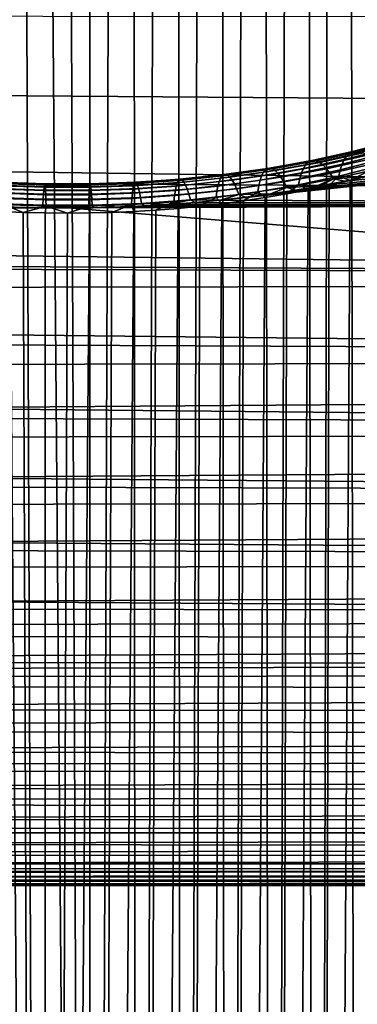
# Model space of a CAD drawing. Header units: metres. Extents: x -29 to 117, y -464 to 29.
# Tile 335 of 362: x 103.46 to 106.17, y -29.21 to -21.3. Entities that reach past the tile are written whole.
import ezdxf

# ---------------------------------------------------------------- set-up
doc = ezdxf.new("R2010")
doc.units = ezdxf.units.M
doc.layers.add('solid_24_501_056_XXX', color=7, linetype='CONTINUOUS')

msp = doc.modelspace()

# ---------------------------------------------------------------- linework, layer by layer
at = {"layer": 'solid_24_501_056_XXX'}
for points in [[(103.489105, -13.672137, 77.611717), (103.311363, -13.6847, 77.606133), (103.660316, -57.759457, 130.164948)], [(103.489105, -13.672137, 77.611717), (103.660316, -57.759457, 130.164948), (104.029869, -57.759457, 130.164948), (103.667076, -13.664611, 77.615082)], [(103.84507, -13.662103, 77.616203), (103.667076, -13.664611, 77.615082), (104.029869, -57.759457, 130.164948)], [(104.023064, -13.66461, 77.615082), (103.84507, -13.662103, 77.616203), (104.029869, -57.759457, 130.164948)], [(104.201035, -13.672135, 77.611717), (104.023064, -13.66461, 77.615082), (104.029869, -57.759457, 130.164948)], [(104.378784, -13.684697, 77.606133), (104.201035, -13.672135, 77.611717), (104.029869, -57.759457, 130.164948), (104.39872, -57.776882, 130.15033)], [(103.134026, -13.702284, 77.598305), (103.291458, -57.776882, 130.15033), (103.660316, -57.759457, 130.164948), (103.311363, -13.6847, 77.606133)], [(104.556114, -13.702279, 77.598312), (104.378784, -13.684697, 77.606133), (104.39872, -57.776882, 130.15033)], [(104.733002, -13.724856, 77.588211), (104.556114, -13.702279, 77.598312), (104.39872, -57.776882, 130.15033), (104.765472, -57.811672, 130.12114)], [(104.909386, -13.752409, 77.575806), (104.733002, -13.724856, 77.588211), (104.765472, -57.811672, 130.12114)], [(105.085037, -13.784969, 77.561134), (104.909386, -13.752409, 77.575806), (104.765472, -57.811672, 130.12114), (105.128723, -57.863693, 130.077484)], [(105.259811, -13.822505, 77.544182), (105.085037, -13.784969, 77.561134), (105.128723, -57.863693, 130.077484)], [(105.433632, -13.864957, 77.524864), (105.259811, -13.822505, 77.544182), (105.128723, -57.863693, 130.077484), (105.487106, -57.932743, 130.019547)], [(105.6064, -13.912284, 77.50312), (105.433632, -13.864957, 77.524864), (105.487106, -57.932743, 130.019547)], [(105.777916, -13.964544, 77.47905), (105.6064, -13.912284, 77.50312), (105.487106, -57.932743, 130.019547), (105.839256, -58.018562, 129.94754)], [(105.948013, -14.021663, 77.452606), (105.777916, -13.964544, 77.47905), (105.839256, -58.018562, 129.94754)], [(106.116547, -14.08352, 77.423676), (105.948013, -14.021663, 77.452606), (105.839256, -58.018562, 129.94754), (106.183838, -58.120827, 129.861725)], [(106.283363, -14.150036, 77.392189), (106.116547, -14.08352, 77.423676), (106.183838, -58.120827, 129.861725)], [(67.055054, -21.258018, 33.394802), (115.843262, -21.279072, 33.418877), (115.843224, -22.004473, 34.283588), (66.927574, -21.643349, 33.844341)], [(66.927574, -21.643349, 33.844341), (115.843224, -22.004473, 34.283588), (115.828644, -22.695074, 35.177017), (66.800095, -22.019175, 34.301857)], [(66.672554, -22.385338, 34.767162), (66.800095, -22.019175, 34.301857), (115.828644, -22.695074, 35.177017)], [(111.336983, -22.090609, 69.616425), (105.275208, -22.726286, 68.788307), (105.07309, -22.74935, 68.757034)], [(111.366081, -22.155281, 69.534729), (111.336983, -22.090609, 69.616425), (105.07309, -22.74935, 68.757034), (111.419472, -22.780243, 68.715012)], [(111.336983, -22.090609, 69.616425), (105.476532, -22.699627, 68.824333), (105.275208, -22.726286, 68.788307)], [(111.336983, -22.090609, 69.616425), (105.676559, -22.669413, 68.865028), (105.476532, -22.699627, 68.824333)], [(111.336983, -22.090609, 69.616425), (105.874802, -22.635681, 68.910278), (105.676559, -22.669413, 68.865028)], [(111.336983, -22.090609, 69.616425), (106.071426, -22.598356, 68.960129), (105.874802, -22.635681, 68.910278)], [(111.336983, -22.090609, 69.616425), (106.266609, -22.557396, 69.014572), (106.071426, -22.598356, 68.960129)], [(106.410652, -22.311792, 69.972694), (106.087761, -22.395121, 69.856689), (106.110222, -22.373575, 69.769623), (106.43602, -22.289019, 69.886749)], [(106.43602, -22.289019, 69.886749), (106.110222, -22.373575, 69.769623), (106.134979, -22.360205, 69.681541), (106.464027, -22.274324, 69.799866)], [(106.464027, -22.274324, 69.799866), (106.134979, -22.360205, 69.681541), (106.161804, -22.355124, 69.593201), (106.494438, -22.267834, 69.712784)], [(106.494438, -22.267834, 69.712784), (106.161804, -22.355124, 69.593201), (106.190468, -22.358377, 69.505356), (106.526978, -22.269602, 69.626259)], [(106.110222, -22.373575, 69.769623), (105.776184, -22.446352, 69.667686), (105.797485, -22.434155, 69.578545), (106.134979, -22.360205, 69.681541)], [(106.134979, -22.360205, 69.681541), (105.797485, -22.434155, 69.578545), (105.820541, -22.430317, 69.489082), (106.161804, -22.355124, 69.593201)], [(106.161804, -22.355124, 69.593201), (105.820541, -22.430317, 69.489082), (105.845154, -22.434875, 69.40007), (106.190468, -22.358377, 69.505356)], [(106.190468, -22.358377, 69.505356), (105.845154, -22.434875, 69.40007), (105.871109, -22.44779, 69.312271), (106.220741, -22.369934, 69.418762)], [(106.220741, -22.369934, 69.418762), (105.871109, -22.44779, 69.312271), (105.898186, -22.468948, 69.226433), (106.25235, -22.3897, 69.334145)], [(106.368652, -22.380728, 70.138847), (106.05043, -22.461935, 70.024811), (106.067772, -22.424658, 69.941994), (106.38813, -22.342449, 70.056969)], [(106.38813, -22.342449, 70.056969), (106.067772, -22.424658, 69.941994), (106.087761, -22.395121, 69.856689), (106.410652, -22.311792, 69.972694)], [(66.672554, -22.385338, 34.767162), (115.828644, -22.695074, 35.177017), (115.79953, -23.349731, 36.097794), (66.545128, -22.741655, 35.240017)], [(105.756821, -22.466808, 69.755753), (105.418915, -22.526739, 69.670593), (105.435013, -22.507219, 69.581665), (105.776184, -22.446352, 69.667686)], [(105.776184, -22.446352, 69.667686), (105.435013, -22.507219, 69.581665), (105.45269, -22.496025, 69.4916), (105.797485, -22.434155, 69.578545)], [(105.797485, -22.434155, 69.578545), (105.45269, -22.496025, 69.4916), (105.471802, -22.493252, 69.401176), (105.820541, -22.430317, 69.489082)], [(105.820541, -22.430317, 69.489082), (105.471802, -22.493252, 69.401176), (105.49218, -22.498922, 69.311172), (105.845154, -22.434875, 69.40007)], [(105.845154, -22.434875, 69.40007), (105.49218, -22.498922, 69.311172), (105.513657, -22.512991, 69.222343), (105.871109, -22.44779, 69.312271)], [(105.871109, -22.44779, 69.312271), (105.513657, -22.512991, 69.222343), (105.536041, -22.535334, 69.13546), (105.898186, -22.468948, 69.226433)], [(106.05043, -22.461935, 70.024811), (105.724533, -22.531725, 69.925659), (105.739548, -22.495346, 69.841988), (106.067772, -22.424658, 69.941994)], [(106.067772, -22.424658, 69.941994), (105.739548, -22.495346, 69.841988), (105.756821, -22.466808, 69.755753), (106.087761, -22.395121, 69.856689)], [(106.087761, -22.395121, 69.856689), (105.756821, -22.466808, 69.755753), (105.776184, -22.446352, 69.667686), (106.110222, -22.373575, 69.769623)], [(106.25235, -22.3897, 69.334145), (105.898186, -22.468948, 69.226433), (105.926147, -22.498173, 69.143288), (106.285034, -22.417501, 69.252243)], [(106.285034, -22.417501, 69.252243), (105.926147, -22.498173, 69.143288), (105.954773, -22.53521, 69.063545), (106.318504, -22.453104, 69.173752)], [(106.339478, -22.478781, 70.292664), (106.024261, -22.558365, 70.180183), (106.035889, -22.50663, 70.104439), (106.352394, -22.426302, 70.217636)], [(106.352394, -22.426302, 70.217636), (106.035889, -22.50663, 70.104439), (106.05043, -22.461935, 70.024811), (106.368652, -22.380728, 70.138847)], [(105.404541, -22.554417, 69.757637), (105.063919, -22.60178, 69.689415), (105.075256, -22.574808, 69.601707), (105.418915, -22.526739, 69.670593)], [(105.418915, -22.526739, 69.670593), (105.075256, -22.574808, 69.601707), (105.087936, -22.556057, 69.512062), (105.435013, -22.507219, 69.581665)], [(105.435013, -22.507219, 69.581665), (105.087936, -22.556057, 69.512062), (105.101845, -22.545683, 69.421242), (105.45269, -22.496025, 69.4916)], [(105.45269, -22.496025, 69.4916), (105.101845, -22.545683, 69.421242), (105.116867, -22.543777, 69.330032), (105.471802, -22.493252, 69.401176)], [(105.471802, -22.493252, 69.401176), (105.116867, -22.543777, 69.330032), (105.132874, -22.550356, 69.239204), (105.49218, -22.498922, 69.311172)], [(105.49218, -22.498922, 69.311172), (105.132874, -22.550356, 69.239204), (105.149727, -22.565361, 69.149536), (105.513657, -22.512991, 69.222343)], [(105.513657, -22.512991, 69.222343), (105.149727, -22.565361, 69.149536), (105.167282, -22.588667, 69.061798), (105.536041, -22.535334, 69.13546)], [(105.724533, -22.531725, 69.925659), (105.392006, -22.590015, 69.842041), (105.404541, -22.554417, 69.757637), (105.739548, -22.495346, 69.841988)], [(105.739548, -22.495346, 69.841988), (105.404541, -22.554417, 69.757637), (105.418915, -22.526739, 69.670593), (105.756821, -22.466808, 69.755753)], [(105.898186, -22.468948, 69.226433), (105.536041, -22.535334, 69.13546), (105.559143, -22.565762, 69.051262), (105.926147, -22.498173, 69.143288)], [(105.926147, -22.498173, 69.143288), (105.559143, -22.565762, 69.051262), (105.582764, -22.604013, 68.970467), (105.954773, -22.53521, 69.063545)], [(106.024261, -22.558365, 70.180183), (105.701721, -22.626686, 70.082458), (105.711884, -22.575628, 70.006042), (106.035889, -22.50663, 70.104439)], [(106.035889, -22.50663, 70.104439), (105.711884, -22.575628, 70.006042), (105.724533, -22.531725, 69.925659), (106.05043, -22.461935, 70.024811)], [(106.318504, -22.453104, 69.173752), (105.954773, -22.53521, 69.063545), (105.983795, -22.579746, 68.9879), (106.352478, -22.496202, 69.099335)], [(106.352478, -22.496202, 69.099335), (105.983795, -22.579746, 68.9879), (106.266609, -22.557396, 69.014572)], [(106.339478, -22.478781, 70.292664), (106.116455, -22.591877, 70.284302), (106.024261, -22.558365, 70.180183)], [(106.339478, -22.478781, 70.292664), (106.283272, -22.549322, 70.344337), (106.116455, -22.591877, 70.284302)], [(103.66198, -22.619881, 69.221939), (103.296471, -22.607166, 69.240021), (103.289528, -22.614899, 69.14814), (103.65966, -22.627848, 69.129852)], [(103.664162, -22.620455, 69.314377), (103.303001, -22.607965, 69.332245), (103.296471, -22.607166, 69.240021), (103.66198, -22.619881, 69.221939)], [(103.666183, -22.629564, 69.406364), (103.309052, -22.617289, 69.424042), (103.303001, -22.607965, 69.332245), (103.664162, -22.620455, 69.314377)], [(104.381134, -22.617289, 69.424042), (104.024002, -22.629564, 69.406364), (104.026024, -22.620455, 69.314377), (104.387184, -22.607965, 69.332245)], [(104.387184, -22.607965, 69.332245), (104.026024, -22.620455, 69.314377), (104.028206, -22.619881, 69.221939), (104.393707, -22.607166, 69.240021)], [(104.393707, -22.607166, 69.240021), (104.028206, -22.619881, 69.221939), (104.030525, -22.627848, 69.129852), (104.400658, -22.614899, 69.14814)], [(104.727074, -22.610935, 69.549561), (104.37561, -22.635057, 69.51461), (104.381134, -22.617289, 69.424042), (104.736221, -22.59277, 69.459366)], [(104.736221, -22.59277, 69.459366), (104.381134, -22.617289, 69.424042), (104.387184, -22.607965, 69.332245), (104.746246, -22.583023, 69.367966)], [(104.746246, -22.583023, 69.367966), (104.387184, -22.607965, 69.332245), (104.393707, -22.607166, 69.240021), (104.757057, -22.581778, 69.276146)], [(104.757057, -22.581778, 69.276146), (104.393707, -22.607166, 69.240021), (104.400658, -22.614899, 69.14814), (104.768578, -22.589045, 69.184692)], [(104.768578, -22.589045, 69.184692), (104.400658, -22.614899, 69.14814), (104.407959, -22.631098, 69.057404), (104.780701, -22.604763, 69.094383)], [(104.780701, -22.604763, 69.094383), (104.407959, -22.631098, 69.057404), (104.415565, -22.655622, 68.968582), (104.793312, -22.628798, 69.005997)], [(105.054008, -22.636738, 69.774445), (104.711723, -22.671831, 69.723282), (104.718887, -22.637365, 69.637787), (105.063919, -22.60178, 69.689415)], [(105.063919, -22.60178, 69.689415), (104.718887, -22.637365, 69.637787), (104.727074, -22.610935, 69.549561), (105.075256, -22.574808, 69.601707)], [(105.075256, -22.574808, 69.601707), (104.727074, -22.610935, 69.549561), (104.736221, -22.59277, 69.459366), (105.087936, -22.556057, 69.512062)], [(105.087936, -22.556057, 69.512062), (104.736221, -22.59277, 69.459366), (104.746246, -22.583023, 69.367966), (105.101845, -22.545683, 69.421242)], [(105.101845, -22.545683, 69.421242), (104.746246, -22.583023, 69.367966), (104.757057, -22.581778, 69.276146), (105.116867, -22.543777, 69.330032)], [(105.116867, -22.543777, 69.330032), (104.757057, -22.581778, 69.276146), (104.768578, -22.589045, 69.184692), (105.132874, -22.550356, 69.239204)], [(105.132874, -22.550356, 69.239204), (104.768578, -22.589045, 69.184692), (104.780701, -22.604763, 69.094383), (105.149727, -22.565361, 69.149536)], [(105.149727, -22.565361, 69.149536), (104.780701, -22.604763, 69.094383), (104.793312, -22.628798, 69.005997), (105.167282, -22.588667, 69.061798)], [(105.167282, -22.588667, 69.061798), (104.793312, -22.628798, 69.005997), (104.806328, -22.660942, 68.920288), (105.185387, -22.620071, 68.976738)], [(105.381424, -22.633232, 69.923096), (105.045624, -22.679384, 69.856049), (105.054008, -22.636738, 69.774445), (105.392006, -22.590015, 69.842041)], [(105.392006, -22.590015, 69.842041), (105.054008, -22.636738, 69.774445), (105.063919, -22.60178, 69.689415), (105.404541, -22.554417, 69.757637)], [(105.536041, -22.535334, 69.13546), (105.167282, -22.588667, 69.061798), (105.185387, -22.620071, 68.976738), (105.559143, -22.565762, 69.051262)], [(105.559143, -22.565762, 69.051262), (105.185387, -22.620071, 68.976738), (105.203888, -22.659307, 68.895088), (105.582764, -22.604013, 68.970467)], [(105.582764, -22.604013, 68.970467), (105.203888, -22.659307, 68.895088), (105.222633, -22.706039, 68.817535), (105.606705, -22.649765, 68.893761)], [(105.701721, -22.626686, 70.082458), (105.372879, -22.683697, 70.000099), (105.381424, -22.633232, 69.923096), (105.711884, -22.575628, 70.006042)], [(105.711884, -22.575628, 70.006042), (105.381424, -22.633232, 69.923096), (105.392006, -22.590015, 69.842041), (105.724533, -22.531725, 69.925659)], [(105.954773, -22.53521, 69.063545), (105.582764, -22.604013, 68.970467), (105.606705, -22.649765, 68.893761), (105.983795, -22.579746, 68.9879)], [(105.983795, -22.579746, 68.9879), (105.606705, -22.649765, 68.893761), (105.874802, -22.635681, 68.910278)], [(106.024261, -22.558365, 70.180183), (105.77784, -22.667067, 70.176758), (105.701721, -22.626686, 70.082458)], [(106.024261, -22.558365, 70.180183), (105.947929, -22.631109, 70.228416), (105.77784, -22.667067, 70.176758)], [(106.283272, -22.549322, 70.344337), (106.183838, -66.586258, 122.758385), (105.839256, -66.688522, 122.672577), (106.116455, -22.591877, 70.284302)], [(105.947929, -22.631109, 70.228416), (106.116455, -22.591877, 70.284302), (105.839256, -66.688522, 122.672577)], [(105.983795, -22.579746, 68.9879), (105.874802, -22.635681, 68.910278), (106.071426, -22.598356, 68.960129)], [(106.024261, -22.558365, 70.180183), (106.116455, -22.591877, 70.284302), (105.947929, -22.631109, 70.228416)], [(105.983795, -22.579746, 68.9879), (106.071426, -22.598356, 68.960129), (106.266609, -22.557396, 69.014572)], [(103.652061, -22.701954, 68.86348), (103.266785, -22.688265, 68.882423), (103.258781, -22.728746, 68.799683), (103.649384, -22.742685, 68.780518)], [(103.654678, -22.66906, 68.949852), (103.27462, -22.655622, 68.968582), (103.266785, -22.688265, 68.882423), (103.652061, -22.701954, 68.86348)], [(103.657219, -22.644287, 69.038902), (103.282219, -22.631098, 69.057404), (103.27462, -22.655622, 68.968582), (103.654678, -22.66906, 68.949852)], [(103.65966, -22.627848, 69.129852), (103.289528, -22.614899, 69.14814), (103.282219, -22.631098, 69.057404), (103.657219, -22.644287, 69.038902)], [(103.66803, -22.647133, 69.497124), (103.314568, -22.635057, 69.51461), (103.309052, -22.617289, 69.424042), (103.666183, -22.629564, 69.406364)], [(103.669685, -22.67301, 69.585869), (103.319519, -22.661121, 69.60318), (103.314568, -22.635057, 69.51461), (103.66803, -22.647133, 69.497124)], [(103.671135, -22.706974, 69.67186), (103.323853, -22.695253, 69.689003), (103.319519, -22.661121, 69.60318), (103.669685, -22.67301, 69.585869)], [(104.035507, -22.66906, 68.949852), (103.654678, -22.66906, 68.949852), (103.652061, -22.701954, 68.86348), (104.038124, -22.701954, 68.86348)], [(104.032967, -22.644287, 69.038902), (103.657219, -22.644287, 69.038902), (103.654678, -22.66906, 68.949852), (104.035507, -22.66906, 68.949852)], [(104.030525, -22.627848, 69.129852), (103.65966, -22.627848, 69.129852), (103.657219, -22.644287, 69.038902), (104.032967, -22.644287, 69.038902)], [(104.028206, -22.619881, 69.221939), (103.66198, -22.619881, 69.221939), (103.65966, -22.627848, 69.129852), (104.030525, -22.627848, 69.129852)], [(104.026024, -22.620455, 69.314377), (103.664162, -22.620455, 69.314377), (103.66198, -22.619881, 69.221939), (104.028206, -22.619881, 69.221939)], [(104.024002, -22.629564, 69.406364), (103.666183, -22.629564, 69.406364), (103.664162, -22.620455, 69.314377), (104.026024, -22.620455, 69.314377)], [(104.022156, -22.647133, 69.497124), (103.66803, -22.647133, 69.497124), (103.666183, -22.629564, 69.406364), (104.024002, -22.629564, 69.406364)], [(104.0205, -22.67301, 69.585869), (103.669685, -22.67301, 69.585869), (103.66803, -22.647133, 69.497124), (104.022156, -22.647133, 69.497124)], [(104.019051, -22.706974, 69.67186), (103.671135, -22.706974, 69.67186), (103.669685, -22.67301, 69.585869), (104.0205, -22.67301, 69.585869)], [(104.366333, -22.695253, 69.689003), (104.019051, -22.706974, 69.67186), (104.0205, -22.67301, 69.585869), (104.370667, -22.661121, 69.60318)], [(104.370667, -22.661121, 69.60318), (104.0205, -22.67301, 69.585869), (104.022156, -22.647133, 69.497124), (104.37561, -22.635057, 69.51461)], [(104.37561, -22.635057, 69.51461), (104.022156, -22.647133, 69.497124), (104.024002, -22.629564, 69.406364), (104.381134, -22.617289, 69.424042)], [(104.400658, -22.614899, 69.14814), (104.030525, -22.627848, 69.129852), (104.032967, -22.644287, 69.038902), (104.407959, -22.631098, 69.057404)], [(104.407959, -22.631098, 69.057404), (104.032967, -22.644287, 69.038902), (104.035507, -22.66906, 68.949852), (104.415565, -22.655622, 68.968582)], [(104.415565, -22.655622, 68.968582), (104.035507, -22.66906, 68.949852), (104.038124, -22.701954, 68.86348), (104.423401, -22.688265, 68.882423)], [(104.423401, -22.688265, 68.882423), (104.038124, -22.701954, 68.86348), (104.040794, -22.742685, 68.780518), (104.431404, -22.728746, 68.799683)], [(104.70565, -22.714041, 69.805328), (104.362656, -22.737165, 69.771339), (104.366333, -22.695253, 69.689003), (104.711723, -22.671831, 69.723282)], [(104.711723, -22.671831, 69.723282), (104.366333, -22.695253, 69.689003), (104.370667, -22.661121, 69.60318), (104.718887, -22.637365, 69.637787)], [(104.718887, -22.637365, 69.637787), (104.370667, -22.661121, 69.60318), (104.37561, -22.635057, 69.51461), (104.727074, -22.610935, 69.549561)], [(104.793312, -22.628798, 69.005997), (104.415565, -22.655622, 68.968582), (104.423401, -22.688265, 68.882423), (104.806328, -22.660942, 68.920288)], [(104.806328, -22.660942, 68.920288), (104.423401, -22.688265, 68.882423), (104.431404, -22.728746, 68.799683), (104.819611, -22.700924, 68.837982)], [(105.038834, -22.729355, 69.933548), (104.700722, -22.763632, 69.883209), (104.70565, -22.714041, 69.805328), (105.045624, -22.679384, 69.856049)], [(105.045624, -22.679384, 69.856049), (104.70565, -22.714041, 69.805328), (104.711723, -22.671831, 69.723282), (105.054008, -22.636738, 69.774445)], [(105.185387, -22.620071, 68.976738), (104.806328, -22.660942, 68.920288), (104.819611, -22.700924, 68.837982), (105.203888, -22.659307, 68.895088)], [(105.203888, -22.659307, 68.895088), (104.819611, -22.700924, 68.837982), (104.833069, -22.7484, 68.759789), (105.222633, -22.706039, 68.817535)], [(105.372879, -22.683697, 70.000099), (105.038834, -22.729355, 69.933548), (105.045624, -22.679384, 69.856049), (105.381424, -22.633232, 69.923096)], [(105.038834, -22.729355, 69.933548), (105.372879, -22.683697, 70.000099), (105.259758, -22.755861, 70.048203), (105.084991, -22.779072, 70.014183)], [(105.606705, -22.649765, 68.893761), (105.222633, -22.706039, 68.817535), (105.476532, -22.699627, 68.824333)], [(105.372879, -22.683697, 70.000099), (105.433563, -22.729469, 70.086647), (105.259758, -22.755861, 70.048203)], [(105.372879, -22.683697, 70.000099), (105.701721, -22.626686, 70.082458), (105.606331, -22.699839, 70.129478), (105.433563, -22.729469, 70.086647)], [(105.606705, -22.649765, 68.893761), (105.476532, -22.699627, 68.824333), (105.676559, -22.669413, 68.865028)], [(105.947929, -22.631109, 70.228416), (105.839256, -66.688522, 122.672577), (105.487106, -66.774338, 122.600571), (105.77784, -22.667067, 70.176758)], [(105.606331, -22.699839, 70.129478), (105.77784, -22.667067, 70.176758), (105.487106, -66.774338, 122.600571)], [(105.701721, -22.626686, 70.082458), (105.77784, -22.667067, 70.176758), (105.606331, -22.699839, 70.129478)], [(105.606705, -22.649765, 68.893761), (105.676559, -22.669413, 68.865028), (105.874802, -22.635681, 68.910278)], [(66.417999, -23.087942, 35.720181), (66.545128, -22.741655, 35.240017), (115.79953, -23.349731, 36.097794)], [(103.649384, -22.742685, 68.780518), (103.258781, -22.728746, 68.799683), (103.250679, -22.77672, 68.721054), (103.646683, -22.790909, 68.701675)], [(103.672363, -22.748734, 69.754341), (103.32753, -22.737165, 69.771339), (103.323853, -22.695253, 69.689003), (103.671135, -22.706974, 69.67186)], [(103.67337, -22.797932, 69.832619), (103.330521, -22.786497, 69.849487), (103.32753, -22.737165, 69.771339), (103.672363, -22.748734, 69.754341)], [(104.040794, -22.742685, 68.780518), (103.649384, -22.742685, 68.780518), (103.646683, -22.790909, 68.701675), (104.043503, -22.790909, 68.701675)], [(104.038124, -22.701954, 68.86348), (103.652061, -22.701954, 68.86348), (103.649384, -22.742685, 68.780518), (104.040794, -22.742685, 68.780518)], [(104.017815, -22.748734, 69.754341), (103.672363, -22.748734, 69.754341), (103.671135, -22.706974, 69.67186), (104.019051, -22.706974, 69.67186)], [(104.016815, -22.797932, 69.832619), (103.67337, -22.797932, 69.832619), (103.672363, -22.748734, 69.754341), (104.017815, -22.748734, 69.754341)], [(104.359657, -22.786497, 69.849487), (104.016815, -22.797932, 69.832619), (104.017815, -22.748734, 69.754341), (104.362656, -22.737165, 69.771339)], [(104.362656, -22.737165, 69.771339), (104.017815, -22.748734, 69.754341), (104.019051, -22.706974, 69.67186), (104.366333, -22.695253, 69.689003)], [(104.431404, -22.728746, 68.799683), (104.040794, -22.742685, 68.780518), (104.043503, -22.790909, 68.701675), (104.439499, -22.77672, 68.721054)], [(104.700722, -22.763632, 69.883209), (104.359657, -22.786497, 69.849487), (104.362656, -22.737165, 69.771339), (104.70565, -22.714041, 69.805328)], [(104.359657, -22.786497, 69.849487), (104.700722, -22.763632, 69.883209), (104.556107, -22.830038, 69.939209), (104.378784, -22.840794, 69.923256)], [(104.819611, -22.700924, 68.837982), (104.431404, -22.728746, 68.799683), (104.439499, -22.77672, 68.721054), (104.833069, -22.7484, 68.759789)], [(104.833069, -22.7484, 68.759789), (104.439499, -22.77672, 68.721054), (104.665863, -22.784815, 68.708778)], [(104.700722, -22.763632, 69.883209), (104.732979, -22.816177, 69.959686), (104.556107, -22.830038, 69.939209)], [(104.833069, -22.7484, 68.759789), (104.665863, -22.784815, 68.708778), (104.870041, -22.768847, 68.73053)], [(104.700722, -22.763632, 69.883209), (105.038834, -22.729355, 69.933548), (104.909348, -22.799171, 69.984665), (104.732979, -22.816177, 69.959686)], [(105.259758, -22.755861, 70.048203), (105.128723, -66.843391, 122.542625), (104.765472, -66.895409, 122.498978), (105.084991, -22.779072, 70.014183)], [(105.222633, -22.706039, 68.817535), (104.833069, -22.7484, 68.759789), (105.07309, -22.74935, 68.757034)], [(104.833069, -22.7484, 68.759789), (104.870041, -22.768847, 68.73053), (105.07309, -22.74935, 68.757034)], [(111.419472, -22.780243, 68.715012), (105.07309, -22.74935, 68.757034), (104.870041, -22.768847, 68.73053)], [(105.038834, -22.729355, 69.933548), (105.084991, -22.779072, 70.014183), (104.909348, -22.799171, 69.984665)], [(105.222633, -22.706039, 68.817535), (105.07309, -22.74935, 68.757034), (105.275208, -22.726286, 68.788307)], [(105.606331, -22.699839, 70.129478), (105.487106, -66.774338, 122.600571), (105.128723, -66.843391, 122.542625), (105.433563, -22.729469, 70.086647)], [(105.259758, -22.755861, 70.048203), (105.433563, -22.729469, 70.086647), (105.128723, -66.843391, 122.542625)], [(105.222633, -22.706039, 68.817535), (105.275208, -22.726286, 68.788307), (105.476532, -22.699627, 68.824333)], [(61.02314, -22.863506, 68.600929), (103.639366, -22.811415, 68.67244), (103.434097, -22.806107, 68.679703)], [(61.02314, -22.863506, 68.600929), (103.8451, -22.813183, 68.670021), (103.639366, -22.811415, 68.67244)], [(61.088253, -23.522047, 67.653786), (111.516136, -23.435171, 67.783562), (103.8451, -22.813183, 68.670021), (61.02314, -22.863506, 68.600929)], [(103.646683, -22.790909, 68.701675), (103.250679, -22.77672, 68.721054), (103.434097, -22.806107, 68.679703), (103.639366, -22.811415, 68.67244)], [(103.31144, -22.840796, 69.923248), (103.489174, -22.84848, 69.91185), (103.660316, -66.947632, 122.455162), (103.291458, -66.930199, 122.469788)], [(103.330521, -22.786497, 69.849487), (103.489174, -22.84848, 69.91185), (103.31144, -22.840796, 69.923248)], [(103.67337, -22.797932, 69.832619), (103.489174, -22.84848, 69.91185), (103.330521, -22.786497, 69.849487)], [(103.67337, -22.797932, 69.832619), (103.66713, -22.853098, 69.905029), (103.489174, -22.84848, 69.91185)], [(103.646683, -22.790909, 68.701675), (103.639366, -22.811415, 68.67244), (103.8451, -22.813183, 68.670021)], [(104.043503, -22.790909, 68.701675), (103.646683, -22.790909, 68.701675), (103.8451, -22.813183, 68.670021)], [(103.67337, -22.797932, 69.832619), (103.845116, -22.854637, 69.902756), (103.66713, -22.853098, 69.905029)], [(104.016815, -22.797932, 69.832619), (103.845116, -22.854637, 69.902756), (103.67337, -22.797932, 69.832619)], [(111.516136, -23.435171, 67.783562), (111.419472, -22.780243, 68.715012), (104.050835, -22.811415, 68.67244), (103.8451, -22.813183, 68.670021)], [(104.043503, -22.790909, 68.701675), (103.8451, -22.813183, 68.670021), (104.050835, -22.811415, 68.67244)], [(104.016815, -22.797932, 69.832619), (104.023094, -22.853098, 69.905029), (103.845116, -22.854637, 69.902756)], [(104.016815, -22.797932, 69.832619), (104.359657, -22.786497, 69.849487), (104.20105, -22.848478, 69.911858), (104.023094, -22.853098, 69.905029)], [(104.556107, -22.830038, 69.939209), (104.39872, -66.930199, 122.469788), (104.029869, -66.947632, 122.455162), (104.378784, -22.840794, 69.923256)], [(104.20105, -22.848478, 69.911858), (104.378784, -22.840794, 69.923256), (104.029869, -66.947632, 122.455162)], [(104.439499, -22.77672, 68.721054), (104.043503, -22.790909, 68.701675), (104.256104, -22.806107, 68.679703)], [(104.043503, -22.790909, 68.701675), (104.050835, -22.811415, 68.67244), (104.256104, -22.806107, 68.679703)], [(111.419472, -22.780243, 68.715012), (104.256104, -22.806107, 68.679703), (104.050835, -22.811415, 68.67244)], [(104.359657, -22.786497, 69.849487), (104.378784, -22.840794, 69.923256), (104.20105, -22.848478, 69.911858)], [(104.439499, -22.77672, 68.721054), (104.256104, -22.806107, 68.679703), (104.46106, -22.797241, 68.691818)], [(111.419472, -22.780243, 68.715012), (104.46106, -22.797241, 68.691818), (104.256104, -22.806107, 68.679703)], [(104.909348, -22.799171, 69.984665), (104.765472, -66.895409, 122.498978), (104.39872, -66.930199, 122.469788), (104.732979, -22.816177, 69.959686)], [(104.556107, -22.830038, 69.939209), (104.732979, -22.816177, 69.959686), (104.39872, -66.930199, 122.469788)], [(104.439499, -22.77672, 68.721054), (104.46106, -22.797241, 68.691818), (104.665863, -22.784815, 68.708778)], [(111.419472, -22.780243, 68.715012), (104.665863, -22.784815, 68.708778), (104.46106, -22.797241, 68.691818)], [(111.419472, -22.780243, 68.715012), (104.870041, -22.768847, 68.73053), (104.665863, -22.784815, 68.708778)], [(104.909348, -22.799171, 69.984665), (105.084991, -22.779072, 70.014183), (104.765472, -66.895409, 122.498978)], [(103.489174, -22.84848, 69.91185), (103.66713, -22.853098, 69.905029), (103.660316, -66.947632, 122.455162)], [(104.20105, -22.848478, 69.911858), (104.029869, -66.947632, 122.455162), (103.660316, -66.947632, 122.455162), (104.023094, -22.853098, 69.905029)], [(103.845116, -22.854637, 69.902756), (104.023094, -22.853098, 69.905029), (103.660316, -66.947632, 122.455162)], [(103.66713, -22.853098, 69.905029), (103.845116, -22.854637, 69.902756), (103.660316, -66.947632, 122.455162)], [(66.385025, -23.176233, 35.846073), (66.417999, -23.087942, 35.720181), (115.79953, -23.349731, 36.097794)], [(66.385025, -23.176233, 35.846073), (115.79953, -23.349731, 36.097794), (115.756126, -23.967915, 37.045395), (66.291107, -23.424063, 36.207447)], [(61.163151, -24.141781, 66.679871), (111.62619, -24.054173, 66.823013), (111.516136, -23.435171, 67.783562), (61.088253, -23.522047, 67.653786)], [(66.164391, -23.749876, 36.701618), (66.291107, -23.424063, 36.207447), (115.756126, -23.967915, 37.045395)], [(66.164391, -23.749876, 36.701618), (115.756126, -23.967915, 37.045395), (115.698448, -24.548477, 38.018429), (66.038025, -24.065222, 37.202435)], [(61.247761, -24.721674, 65.680618), (111.686142, -24.349825, 66.3321), (111.62619, -24.054173, 66.823013), (61.163151, -24.141781, 66.679871)], [(65.912186, -24.369946, 37.709641), (66.038025, -24.065222, 37.202435), (115.698448, -24.548477, 38.018429)], [(61.247761, -24.721674, 65.680618), (111.749367, -24.635986, 65.834351), (111.686142, -24.349825, 66.3321)], [(65.912186, -24.369946, 37.709641), (115.698448, -24.548477, 38.018429), (115.6269, -25.090769, 39.016308), (65.786819, -24.663923, 38.223019)], [(61.341938, -25.260645, 64.657646), (111.81559, -24.912502, 65.329903), (111.749367, -24.635986, 65.834351), (61.247761, -24.721674, 65.680618)], [(65.661858, -24.947042, 38.742359), (65.786819, -24.663923, 38.223019), (115.6269, -25.090769, 39.016308)], [(61.341938, -25.260645, 64.657646), (111.884552, -25.17922, 64.818886), (111.81559, -24.912502, 65.329903)], [(65.661858, -24.947042, 38.742359), (115.6269, -25.090769, 39.016308), (115.541519, -25.593637, 40.037579), (65.537483, -25.219164, 39.267387)], [(61.445564, -25.757694, 63.612606), (111.956535, -25.435974, 64.301453), (111.884552, -25.17922, 64.818886), (61.341938, -25.260645, 64.657646)], [(65.413864, -25.48016, 39.79784), (65.537483, -25.219164, 39.267387), (115.541519, -25.593637, 40.037579)], [(61.445564, -25.757694, 63.612606), (112.031418, -25.682573, 63.777847), (111.956535, -25.435974, 64.301453)], [(65.413864, -25.48016, 39.79784), (115.541519, -25.593637, 40.037579), (115.443054, -26.056278, 41.081444), (65.290939, -25.729931, 40.333488)], [(61.558483, -26.211903, 62.547153), (112.108826, -25.918825, 63.248302), (112.031418, -25.682573, 63.777847), (61.445564, -25.757694, 63.612606)], [(65.168663, -25.968382, 40.874107), (65.290939, -25.729931, 40.333488), (115.443054, -26.056278, 41.081444)], [(61.558483, -26.211903, 62.547153), (112.188446, -26.144548, 62.713062), (112.108826, -25.918825, 63.248302)], [(65.168663, -25.968382, 40.874107), (115.443054, -26.056278, 41.081444), (115.388863, -26.272141, 41.611332), (65.047188, -26.195406, 41.419422)], [(61.68055, -26.622402, 61.463009), (112.270638, -26.359629, 62.172237), (112.188446, -26.144548, 62.713062), (61.558483, -26.211903, 62.547153)], [(65.047188, -26.195406, 41.419422), (115.388863, -26.272141, 41.611332), (115.331566, -26.477552, 42.146355), (64.926682, -26.410898, 41.969154)], [(61.68055, -26.622402, 61.463009), (112.321541, -26.484478, 61.842522), (112.270638, -26.359629, 62.172237)], [(64.926682, -26.410898, 41.969154), (115.331566, -26.477552, 42.146355), (115.271339, -26.672405, 42.686398), (64.807098, -26.614782, 42.523071)], [(61.68055, -26.622402, 61.463009), (112.355225, -26.563883, 61.626099), (112.321541, -26.484478, 61.842522)], [(61.811581, -26.988411, 60.361847), (112.441757, -26.757114, 61.074997), (112.355225, -26.563883, 61.626099), (61.68055, -26.622402, 61.463009)], [(64.807098, -26.614782, 42.523071), (115.271339, -26.672405, 42.686398), (115.208, -26.85655, 43.231232), (64.688377, -26.806986, 43.080933)], [(112.506256, -26.853649, 60.784767), (112.441757, -26.757114, 61.074997), (61.811581, -26.988411, 60.361847), (112.529884, -26.939154, 60.519253)], [(64.688377, -26.806986, 43.080933), (115.208, -26.85655, 43.231232), (115.141617, -27.02985, 43.780628), (64.570679, -26.987429, 43.642471)], [(61.951405, -27.30921, 59.24538), (112.620049, -27.109928, 59.95892), (112.529884, -26.939154, 60.519253), (61.811581, -26.988411, 60.361847)], [(64.570679, -26.987429, 43.642471), (115.141617, -27.02985, 43.780628), (115.072472, -27.192179, 44.3344), (64.454155, -27.156034, 44.207401)], [(112.697678, -27.179882, 59.71479), (112.620049, -27.109928, 59.95892), (61.951405, -27.30921, 59.24538), (112.711998, -27.26927, 59.394337)], [(64.454155, -27.156034, 44.207401), (115.072472, -27.192179, 44.3344), (115.000801, -27.343422, 44.892372), (64.33876, -27.312752, 44.775482)], [(62.099796, -27.584116, 58.115414), (112.805229, -27.417007, 58.825958), (112.711998, -27.26927, 59.394337), (61.951405, -27.30921, 59.24538)], [(64.33876, -27.312752, 44.775482), (115.000801, -27.343422, 44.892372), (114.926323, -27.483459, 45.454338), (64.224442, -27.457527, 45.34647)], [(112.894539, -27.462954, 58.633938), (112.805229, -27.417007, 58.825958), (62.099796, -27.584116, 58.115414), (112.899338, -27.552999, 58.254189)], [(64.224442, -27.457527, 45.34647), (114.926323, -27.483459, 45.454338), (114.849182, -27.612162, 46.020046), (64.111351, -27.590307, 45.92009)], [(62.256573, -27.812523, 56.973747), (112.994835, -27.677206, 57.679028), (112.899338, -27.552999, 58.254189), (62.099796, -27.584116, 58.115414)], [(64.111351, -27.590307, 45.92009), (114.849182, -27.612162, 46.020046), (114.769714, -27.729403, 46.589218), (63.999626, -27.711048, 46.496063)], [(113.095596, -27.702583, 57.543739), (112.994835, -27.677206, 57.679028), (62.256573, -27.812523, 56.973747), (113.091423, -27.789503, 57.100876)], [(63.999626, -27.711048, 46.496063), (114.769714, -27.729403, 46.589218), (114.691505, -27.831059, 47.138596), (63.889236, -27.819714, 47.074146)], [(62.421463, -27.993876, 55.822311), (113.188545, -27.889769, 56.520237), (113.091423, -27.789503, 57.100876), (62.256573, -27.812523, 56.973747)], [(63.889236, -27.819714, 47.074146), (114.688202, -27.835068, 47.161587), (114.604294, -27.929073, 47.737011), (63.780121, -27.916277, 47.654087)], [(63.889236, -27.819714, 47.074146), (114.691505, -27.831059, 47.138596), (114.688202, -27.835068, 47.161587)], [(62.421463, -27.993876, 55.822311), (113.28582, -27.977913, 55.937546), (113.188545, -27.889769, 56.520237)], [(62.594242, -28.127701, 54.663033), (113.383774, -28.053926, 55.352795), (113.28582, -27.977913, 55.937546), (62.421463, -27.993876, 55.822311)], [(63.780121, -27.916277, 47.654087), (114.604294, -27.929073, 47.737011), (114.518188, -28.011303, 48.315186), (63.672421, -28.00071, 48.235619)], [(62.594242, -28.127701, 54.663033), (113.482071, -28.117735, 54.766411), (113.383774, -28.053926, 55.352795)], [(63.566273, -28.072994, 48.818459), (63.595493, -28.054201, 48.657009), (114.430298, -28.081656, 48.895737)], [(63.672421, -28.00071, 48.235619), (114.518188, -28.011303, 48.315186), (114.430298, -28.081656, 48.895737), (63.595493, -28.054201, 48.657009)], [(62.774612, -28.213604, 53.497879), (113.506836, -28.131886, 54.618397), (113.482071, -28.117735, 54.766411), (62.594242, -28.127701, 54.663033)], [(62.774612, -28.213604, 53.497879), (113.580139, -28.169277, 54.178936), (113.506836, -28.131886, 54.618397)], [(63.461639, -28.133116, 49.402363), (114.34095, -28.140038, 49.478333), (114.249718, -28.186394, 50.062893), (63.358471, -28.18107, 49.987076)], [(63.566273, -28.072994, 48.818459), (114.430298, -28.081656, 48.895737), (114.34095, -28.140038, 49.478333), (63.461639, -28.133116, 49.402363)], [(62.774612, -28.213604, 53.497879), (113.677628, -28.208529, 53.590813), (113.580139, -28.169277, 54.178936)], [(62.962318, -28.251274, 52.328827), (113.775047, -28.2355, 53.002041), (113.677628, -28.208529, 53.590813), (62.774612, -28.213604, 53.497879)], [(63.256893, -28.216856, 50.572342), (114.15686, -28.220644, 50.649044), (114.062866, -28.242718, 51.236328), (63.157032, -28.240479, 51.15789)], [(63.358471, -28.18107, 49.987076), (114.249718, -28.186394, 50.062893), (114.15686, -28.220644, 50.649044), (63.256893, -28.216856, 50.572342)], [(62.962318, -28.251274, 52.328827), (113.872047, -28.250179, 52.413048), (113.775047, -28.2355, 53.002041)], [(63.058857, -28.251945, 51.743465), (113.968094, -28.252575, 51.824337), (113.872047, -28.250179, 52.413048), (62.962318, -28.251274, 52.328827)], [(63.157032, -28.240479, 51.15789), (114.062866, -28.242718, 51.236328), (113.968094, -28.252575, 51.824337), (63.058857, -28.251945, 51.743465)]]:
    msp.add_3dface(points, dxfattribs=at)

doc.saveas('drawing.dxf')
